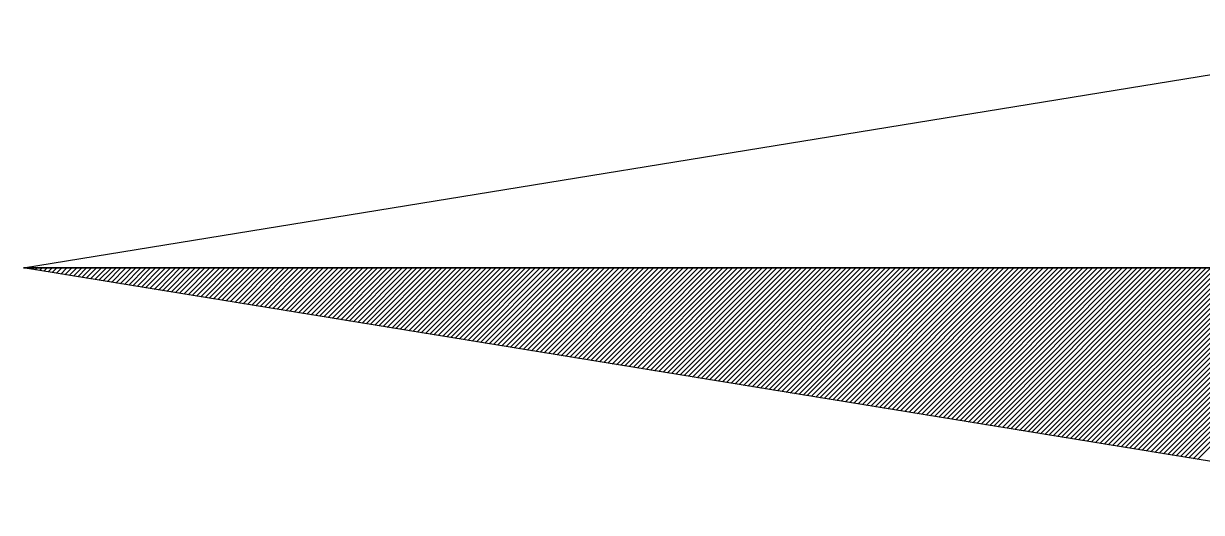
# Model space of a CAD drawing. Extents: x 576692 to 577659, y 273254 to 273799.
# Drawn here: x 577465.61 to 577469.933, y 273528.514 to 273530.306 of the extents above; entities that cross this region are included whole.
import ezdxf

# ---------------------------------------------------------------- set-up
doc = ezdxf.new("R2010")
doc.units = 0
doc.layers.add('RAMI_UZMR_####_####_#', color=7, linetype='Continuous')

msp = doc.modelspace()

# ---------------------------------------------------------------- linework, layer by layer
at = {"layer": 'RAMI_UZMR_####_####_#'}
for p, q in [((577465.6096, 273529.4105), (577471.1136, 273530.3065)), ((577471.1136, 273528.5145), (577465.6096, 273529.4105)), ((577465.6096, 273529.4105), (577472.0096, 273529.4105)), ((577472.0096, 273529.4105), (577465.6096, 273529.4105)), ((577465.6216, 273529.4089), (577465.624, 273529.4105)), ((577465.6376, 273529.4057), (577465.6424, 273529.4105)), ((577465.6528, 273529.4041), (577465.66, 273529.4105)), ((577465.6688, 273529.4009), (577465.6784, 273529.4105)), ((577465.684, 273529.3985), (577465.696, 273529.4105)), ((577465.7, 273529.3961), (577465.7144, 273529.4105)), ((577465.7152, 273529.3937), (577465.732, 273529.4105)), ((577465.7304, 273529.3913), (577465.7504, 273529.4105)), ((577465.7464, 273529.3881), (577465.7688, 273529.4105)), ((577465.7616, 273529.3857), (577465.7864, 273529.4105)), ((577465.7776, 273529.3833), (577465.8048, 273529.4105)), ((577465.7928, 273529.3809), (577465.8232, 273529.4105)), ((577465.8088, 273529.3785), (577465.8408, 273529.4105)), ((577465.824, 273529.3761), (577465.8592, 273529.4105)), ((577465.8392, 273529.3737), (577465.8776, 273529.4105)), ((577465.8552, 273529.3705), (577465.8952, 273529.4105)), ((577465.8712, 273529.3681), (577465.9136, 273529.4105)), ((577465.8864, 273529.3657), (577465.932, 273529.4105)), ((577465.9024, 273529.3633), (577465.9496, 273529.4105)), ((577465.9176, 273529.3609), (577465.9672, 273529.4105)), ((577465.9328, 273529.3577), (577465.9856, 273529.4105)), ((577465.9488, 273529.3553), (577466.004, 273529.4105)), ((577465.964, 273529.3529), (577466.0216, 273529.4105)), ((577465.98, 273529.3505), (577466.04, 273529.4105)), ((577465.996, 273529.3481), (577466.0584, 273529.4105)), ((577466.0112, 273529.3449), (577466.076, 273529.4105)), ((577466.0264, 273529.3425), (577466.0944, 273529.4105)), ((577466.0424, 273529.3401), (577466.1128, 273529.4105)), ((577466.0576, 273529.3377), (577466.1304, 273529.4105)), ((577466.0736, 273529.3353), (577466.1488, 273529.4105)), ((577466.0888, 273529.3321), (577466.1672, 273529.4105)), ((577466.1048, 273529.3297), (577466.1848, 273529.4105)), ((577466.12, 273529.3273), (577466.2032, 273529.4105)), ((577466.1352, 273529.3249), (577466.2208, 273529.4105)), ((577466.1512, 273529.3225), (577466.2392, 273529.4105)), ((577466.1672, 273529.3201), (577466.2576, 273529.4105)), ((577466.1824, 273529.3177), (577466.2752, 273529.4105)), ((577466.1976, 273529.3145), (577466.2936, 273529.4105)), ((577466.2136, 273529.3121), (577466.312, 273529.4105)), ((577466.2288, 273529.3097), (577466.3296, 273529.4105)), ((577466.2448, 273529.3073), (577466.348, 273529.4105)), ((577466.26, 273529.3049), (577466.3656, 273529.4105)), ((577466.276, 273529.3025), (577466.384, 273529.4105)), ((577466.2912, 273529.3001), (577466.4024, 273529.4105)), ((577466.3064, 273529.2969), (577466.42, 273529.4105)), ((577466.3224, 273529.2945), (577466.4384, 273529.4105)), ((577466.3376, 273529.2921), (577466.4568, 273529.4105)), ((577466.3536, 273529.2897), (577466.4744, 273529.4105)), ((577466.3688, 273529.2873), (577466.4928, 273529.4105)), ((577466.3848, 273529.2841), (577466.5112, 273529.4105)), ((577466.4, 273529.2817), (577466.5288, 273529.4105)), ((577466.416, 273529.2793), (577466.5472, 273529.4105)), ((577466.4312, 273529.2769), (577466.5656, 273529.4105)), ((577466.4472, 273529.2745), (577466.5832, 273529.4105)), ((577466.4624, 273529.2721), (577466.6008, 273529.4105)), ((577466.4784, 273529.2697), (577466.6192, 273529.4105)), ((577466.4936, 273529.2665), (577466.6376, 273529.4105)), ((577466.5088, 273529.2641), (577466.6552, 273529.4105)), ((577466.5248, 273529.2617), (577466.6736, 273529.4105)), ((577466.54, 273529.2593), (577466.692, 273529.4105)), ((577466.556, 273529.2569), (577466.7096, 273529.4105)), ((577466.572, 273529.2537), (577466.728, 273529.4105)), ((577466.5872, 273529.2521), (577466.7464, 273529.4105)), ((577466.6024, 273529.2489), (577466.764, 273529.4105)), ((577466.6184, 273529.2465), (577466.7824, 273529.4105)), ((577466.6336, 273529.2441), (577466.8008, 273529.4105)), ((577466.6496, 273529.2417), (577466.8184, 273529.4105)), ((577466.6648, 273529.2393), (577466.8368, 273529.4105)), ((577466.6808, 273529.2361), (577466.8544, 273529.4105)), ((577466.696, 273529.2337), (577466.8728, 273529.4105)), ((577466.7112, 273529.2313), (577466.8912, 273529.4105)), ((577466.7272, 273529.2289), (577466.9088, 273529.4105)), ((577466.7432, 273529.2265), (577466.9272, 273529.4105)), ((577466.7584, 273529.2233), (577466.9456, 273529.4105)), ((577466.7736, 273529.2209), (577466.9632, 273529.4105)), ((577466.7896, 273529.2185), (577466.9816, 273529.4105)), ((577466.8048, 273529.2161), (577466.9992, 273529.4105)), ((577466.8208, 273529.2137), (577467.0176, 273529.4105)), ((577466.836, 273529.2105), (577467.036, 273529.4105)), ((577466.852, 273529.2081), (577467.0536, 273529.4105)), ((577466.8672, 273529.2057), (577467.072, 273529.4105)), ((577466.8824, 273529.2033), (577467.0904, 273529.4105)), ((577466.8984, 273529.2009), (577467.108, 273529.4105)), ((577466.9136, 273529.1985), (577467.1264, 273529.4105)), ((577466.9296, 273529.1961), (577467.1448, 273529.4105)), ((577466.9448, 273529.1929), (577467.1624, 273529.4105)), ((577466.9608, 273529.1905), (577467.1808, 273529.4105)), ((577466.976, 273529.1881), (577467.1992, 273529.4105)), ((577466.992, 273529.1857), (577467.2168, 273529.4105)), ((577467.0072, 273529.1833), (577467.2344, 273529.4105)), ((577467.0232, 273529.1801), (577467.2528, 273529.4105)), ((577467.0384, 273529.1777), (577467.2712, 273529.4105)), ((577467.0544, 273529.1753), (577467.2888, 273529.4105)), ((577467.0696, 273529.1729), (577467.3072, 273529.4105)), ((577467.0848, 273529.1705), (577467.3256, 273529.4105)), ((577467.1008, 273529.1681), (577467.3432, 273529.4105)), ((577467.116, 273529.1657), (577467.3616, 273529.4105)), ((577467.132, 273529.1625), (577467.38, 273529.4105)), ((577467.148, 273529.1601), (577467.3976, 273529.4105)), ((577467.1632, 273529.1577), (577467.416, 273529.4105)), ((577467.1784, 273529.1553), (577467.4344, 273529.4105)), ((577467.1944, 273529.1529), (577467.452, 273529.4105)), ((577467.2096, 273529.1505), (577467.4704, 273529.4105)), ((577467.2256, 273529.1481), (577467.488, 273529.4105)), ((577467.2408, 273529.1449), (577467.5064, 273529.4105)), ((577467.2568, 273529.1425), (577467.524, 273529.4105)), ((577467.272, 273529.1401), (577467.5424, 273529.4105)), ((577467.2872, 273529.1377), (577467.5608, 273529.4105)), ((577467.3032, 273529.1353), (577467.5792, 273529.4105)), ((577467.3192, 273529.1321), (577467.5968, 273529.4105)), ((577467.3344, 273529.1297), (577467.6152, 273529.4105)), ((577467.3496, 273529.1273), (577467.6328, 273529.4105)), ((577467.3656, 273529.1249), (577467.6512, 273529.4105)), ((577467.3808, 273529.1225), (577467.6696, 273529.4105)), ((577467.3968, 273529.1201), (577467.6872, 273529.4105)), ((577467.412, 273529.1177), (577467.7056, 273529.4105)), ((577467.428, 273529.1145), (577467.724, 273529.4105)), ((577467.4432, 273529.1121), (577467.7416, 273529.4105)), ((577467.4584, 273529.1097), (577467.76, 273529.4105)), ((577467.4744, 273529.1073), (577467.7776, 273529.4105)), ((577467.4896, 273529.1049), (577467.796, 273529.4105)), ((577467.5056, 273529.1017), (577467.8144, 273529.4105)), ((577467.5208, 273529.0993), (577467.8328, 273529.4105)), ((577467.5368, 273529.0969), (577467.8504, 273529.4105)), ((577467.552, 273529.0945), (577467.868, 273529.4105)), ((577467.568, 273529.0921), (577467.8864, 273529.4105)), ((577467.5832, 273529.0889), (577467.9048, 273529.4105)), ((577467.5992, 273529.0865), (577467.9224, 273529.4105)), ((577467.6144, 273529.0841), (577467.9408, 273529.4105)), ((577467.6304, 273529.0817), (577467.9592, 273529.4105)), ((577467.6456, 273529.0793), (577467.9768, 273529.4105)), ((577467.6608, 273529.0761), (577467.9952, 273529.4105)), ((577467.6768, 273529.0745), (577468.0136, 273529.4105)), ((577467.692, 273529.0713), (577468.0312, 273529.4105)), ((577467.708, 273529.0689), (577468.0496, 273529.4105)), ((577467.724, 273529.0665), (577468.068, 273529.4105)), ((577467.7392, 273529.0641), (577468.0856, 273529.4105)), ((577467.7544, 273529.0617), (577468.104, 273529.4105)), ((577467.7704, 273529.0585), (577468.1216, 273529.4105)), ((577467.7856, 273529.0561), (577468.14, 273529.4105)), ((577467.8016, 273529.0537), (577468.1576, 273529.4105)), ((577467.8168, 273529.0513), (577468.176, 273529.4105)), ((577467.8328, 273529.0489), (577468.1944, 273529.4105)), ((577467.848, 273529.0465), (577468.212, 273529.4105)), ((577467.8632, 273529.0441), (577468.2304, 273529.4105)), ((577467.8792, 273529.0409), (577468.2488, 273529.4105)), ((577467.8952, 273529.0385), (577468.2664, 273529.4105)), ((577467.9104, 273529.0361), (577468.2848, 273529.4105)), ((577467.9256, 273529.0337), (577468.3032, 273529.4105)), ((577467.9416, 273529.0313), (577468.3208, 273529.4105)), ((577467.9568, 273529.0281), (577468.3392, 273529.4105)), ((577467.9728, 273529.0265), (577468.3576, 273529.4105)), ((577467.988, 273529.0233), (577468.3752, 273529.4105)), ((577468.004, 273529.0209), (577468.3936, 273529.4105)), ((577468.0192, 273529.0185), (577468.4112, 273529.4105)), ((577468.0344, 273529.0161), (577468.4296, 273529.4105)), ((577468.0504, 273529.0137), (577468.448, 273529.4105)), ((577468.0656, 273529.0105), (577468.4656, 273529.4105)), ((577468.0816, 273529.0081), (577468.484, 273529.4105)), ((577468.0968, 273529.0057), (577468.5016, 273529.4105)), ((577468.1128, 273529.0033), (577468.52, 273529.4105)), ((577468.128, 273529.0009), (577468.5384, 273529.4105)), ((577468.144, 273528.9985), (577468.556, 273529.4105)), ((577468.1592, 273528.9961), (577468.5744, 273529.4105)), ((577468.1752, 273528.9929), (577468.5928, 273529.4105)), ((577468.1904, 273528.9905), (577468.6104, 273529.4105)), ((577468.2064, 273528.9881), (577468.6288, 273529.4105)), ((577468.2216, 273528.9857), (577468.6464, 273529.4105)), ((577468.2368, 273528.9833), (577468.6648, 273529.4105)), ((577468.2528, 273528.9801), (577468.6832, 273529.4105)), ((577468.268, 273528.9777), (577468.7016, 273529.4105)), ((577468.284, 273528.9753), (577468.7192, 273529.4105)), ((577468.3, 273528.9729), (577468.7376, 273529.4105)), ((577468.3152, 273528.9705), (577468.7552, 273529.4105)), ((577468.3304, 273528.9673), (577468.7736, 273529.4105)), ((577468.3464, 273528.9649), (577468.7912, 273529.4105)), ((577468.3616, 273528.9625), (577468.8096, 273529.4105)), ((577468.3776, 273528.9601), (577468.828, 273529.4105)), ((577468.3928, 273528.9577), (577468.8456, 273529.4105)), ((577468.4088, 273528.9545), (577468.864, 273529.4105)), ((577468.424, 273528.9521), (577468.8824, 273529.4105)), ((577468.4392, 273528.9497), (577468.9, 273529.4105)), ((577468.4552, 273528.9473), (577468.9184, 273529.4105)), ((577468.4712, 273528.9449), (577468.9368, 273529.4105)), ((577468.4864, 273528.9425), (577468.9544, 273529.4105)), ((577468.5016, 273528.9401), (577468.9728, 273529.4105)), ((577468.5176, 273528.9369), (577468.9912, 273529.4105)), ((577468.5328, 273528.9345), (577469.0088, 273529.4105)), ((577468.5488, 273528.9321), (577469.0264, 273529.4105)), ((577468.564, 273528.9297), (577469.0448, 273529.4105)), ((577468.58, 273528.9273), (577469.0632, 273529.4105)), ((577468.5952, 273528.9249), (577469.0816, 273529.4105)), ((577468.6104, 273528.9225), (577469.0992, 273529.4105)), ((577468.6264, 273528.9193), (577469.1176, 273529.4105)), ((577468.6424, 273528.9169), (577469.1352, 273529.4105)), ((577468.6576, 273528.9145), (577469.1536, 273529.4105)), ((577468.6728, 273528.9121), (577469.172, 273529.4105)), ((577468.6888, 273528.9097), (577469.1896, 273529.4105)), ((577468.704, 273528.9065), (577469.208, 273529.4105)), ((577468.72, 273528.9041), (577469.2264, 273529.4105)), ((577468.7352, 273528.9017), (577469.244, 273529.4105)), ((577468.7512, 273528.8993), (577469.2624, 273529.4105)), ((577468.7664, 273528.8969), (577469.28, 273529.4105)), ((577468.7824, 273528.8945), (577469.2984, 273529.4105)), ((577468.7976, 273528.8921), (577469.3168, 273529.4105)), ((577468.8128, 273528.8889), (577469.3344, 273529.4105)), ((577468.8288, 273528.8865), (577469.3528, 273529.4105)), ((577468.844, 273528.8841), (577469.3712, 273529.4105)), ((577468.86, 273528.8817), (577469.3888, 273529.4105)), ((577468.876, 273528.8793), (577469.4072, 273529.4105)), ((577468.8912, 273528.8761), (577469.4248, 273529.4105)), ((577468.9064, 273528.8745), (577469.4432, 273529.4105)), ((577468.9224, 273528.8713), (577469.4616, 273529.4105)), ((577468.9376, 273528.8689), (577469.4792, 273529.4105)), ((577468.9536, 273528.8665), (577469.4976, 273529.4105)), ((577468.9688, 273528.8641), (577469.516, 273529.4105)), ((577468.9848, 273528.8617), (577469.5336, 273529.4105)), ((577469, 273528.8585), (577469.552, 273529.4105)), ((577469.0152, 273528.8561), (577469.5704, 273529.4105)), ((577469.0312, 273528.8537), (577469.588, 273529.4105)), ((577469.0472, 273528.8513), (577469.6064, 273529.4105)), ((577469.0624, 273528.8489), (577469.6248, 273529.4105)), ((577469.0776, 273528.8457), (577469.6424, 273529.4105)), ((577469.0936, 273528.8433), (577469.66, 273529.4105)), ((577469.1088, 273528.8409), (577469.6784, 273529.4105)), ((577469.1248, 273528.8385), (577469.6968, 273529.4105)), ((577469.14, 273528.8361), (577469.7144, 273529.4105)), ((577469.156, 273528.8329), (577469.7328, 273529.4105)), ((577469.1712, 273528.8305), (577469.7512, 273529.4105)), ((577469.1864, 273528.8281), (577469.7688, 273529.4105)), ((577469.2024, 273528.8257), (577469.7872, 273529.4105)), ((577469.2184, 273528.8233), (577469.8056, 273529.4105)), ((577469.2336, 273528.8209), (577469.8232, 273529.4105)), ((577469.2488, 273528.8185), (577469.8416, 273529.4105)), ((577469.2648, 273528.8153), (577469.86, 273529.4105)), ((577469.28, 273528.8129), (577469.8776, 273529.4105)), ((577469.296, 273528.8105), (577469.896, 273529.4105)), ((577469.3112, 273528.8081), (577469.9136, 273529.4105)), ((577469.3272, 273528.8057), (577469.932, 273529.4105)), ((577469.3424, 273528.8025), (577469.9504, 273529.4105)), ((577469.3584, 273528.8001), (577469.968, 273529.4105)), ((577469.3736, 273528.7977), (577469.9864, 273529.4105)), ((577469.3888, 273528.7953), (577470.0048, 273529.4105)), ((577469.4048, 273528.7929), (577470.0224, 273529.4105)), ((577469.42, 273528.7905), (577470.0408, 273529.4105)), ((577469.436, 273528.7881), (577470.0584, 273529.4105)), ((577469.452, 273528.7849), (577470.0768, 273529.4105)), ((577469.4672, 273528.7825), (577470.0952, 273529.4105)), ((577469.4824, 273528.7801), (577470.1128, 273529.4105)), ((577469.4984, 273528.7777), (577470.1312, 273529.4105)), ((577469.5136, 273528.7753), (577470.1496, 273529.4105)), ((577469.5296, 273528.7729), (577470.1672, 273529.4105)), ((577469.5448, 273528.7705), (577470.1856, 273529.4105)), ((577469.5608, 273528.7673), (577470.204, 273529.4105)), ((577469.576, 273528.7649), (577470.2216, 273529.4105)), ((577469.5912, 273528.7625), (577470.24, 273529.4105)), ((577469.6072, 273528.7601), (577470.2584, 273529.4105)), ((577469.6232, 273528.7577), (577470.276, 273529.4105)), ((577469.6384, 273528.7545), (577470.2936, 273529.4105)), ((577469.6536, 273528.7521), (577470.312, 273529.4105)), ((577469.6696, 273528.7497), (577470.3304, 273529.4105)), ((577469.6848, 273528.7473), (577470.348, 273529.4105)), ((577469.7008, 273528.7449), (577470.3664, 273529.4105)), ((577469.716, 273528.7425), (577470.3848, 273529.4105)), ((577469.732, 273528.7401), (577470.4024, 273529.4105)), ((577469.7472, 273528.7369), (577470.4208, 273529.4105)), ((577469.7624, 273528.7345), (577470.4392, 273529.4105)), ((577469.7784, 273528.7321), (577470.4568, 273529.4105)), ((577469.7944, 273528.7297), (577470.4752, 273529.4105)), ((577469.8096, 273528.7273), (577470.4936, 273529.4105)), ((577469.8248, 273528.7241), (577470.5112, 273529.4105)), ((577469.8408, 273528.7217), (577470.5296, 273529.4105)), ((577469.856, 273528.7193), (577470.5472, 273529.4105)), ((577469.872, 273528.7169), (577470.5656, 273529.4105)), ((577469.8872, 273528.7145), (577470.584, 273529.4105)), ((577469.9032, 273528.7113), (577470.6016, 273529.4105)), ((577469.9184, 273528.7089), (577470.62, 273529.4105))]:
    msp.add_line(p, q, dxfattribs=at)

doc.saveas('drawing.dxf')
